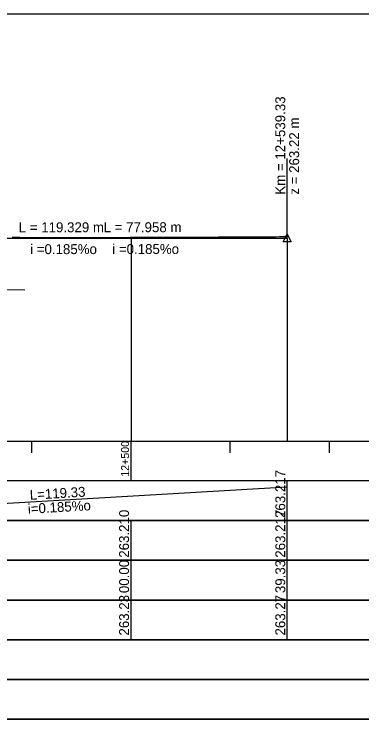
# Model space of a CAD drawing. Extents: x 6445630 to 6518227, y 5499240 to 5511716.
# Drawn here: x 6454501.8 to 6454589.3, y 5508168.4 to 5508348.6 of the extents above; entities that cross this region are included whole.
import ezdxf

# ---------------------------------------------------------------- set-up
doc = ezdxf.new("R2010")
doc.units = 0
for name, color, linetype in [('TOR_PROF-opisy pomocnicze', 7, 'Continuous'), ('TOR_PROF-tabelka-odleglosci T1', 7, 'Continuous'), ('TOR_PROF-tabelka-pochylenia proj T1', 7, 'Continuous'), ('TOR_PROF-tabelka-rowyT1', 7, 'Continuous'), ('TOR_PROF-tabelka-rzedne istn T1', 7, 'Continuous'), ('TOR_PROF-tabelka-rzedne proj T1', 7, 'Continuous'), ('TOR_PROF-tabelka-teren istniejacy T1', 7, 'Continuous'), ('TOR_PROF-tor istniejacy T2', 7, 'Continuous'), ('TOR_PROF-tor projektowany', 7, 'Continuous'), ('TOR_PROF-uklad odniesienia', 7, 'Continuous'), ('TOR_RAMKI-dodatkowe3', 7, 'Continuous'), ('TOR_RAMKI-MASKA WYCIECIA', 7, 'Continuous')]:
    doc.layers.add(name, color=color, linetype=linetype)

msp = doc.modelspace()

# ---------------------------------------------------------------- linework, layer by layer
at = {"layer": 'TOR_PROF-opisy pomocnicze'}
msp.add_line((6454570.54, 5508292.37), (6454570.54, 5508312.37), dxfattribs=at)
msp.add_line((6454570.54, 5508292.37), (6454570.54, 5508312.37), dxfattribs=at)
msp.add_lwpolyline([(6454570.54, 5508293.37), (6454571.54, 5508291.37), (6454569.54, 5508291.37)], close=True, dxfattribs=at)
msp.add_lwpolyline([(6454570.54, 5508293.37), (6454571.54, 5508291.37), (6454569.54, 5508291.37)], close=True, dxfattribs=at)
at = {"layer": 'TOR_PROF-tabelka-odleglosci T1'}
msp.add_lwpolyline([(6452331.21, 5508201.29), (6454631.21, 5508201.29), (6454631.21, 5508211.29), (6452331.21, 5508211.29)], close=True, dxfattribs=at)
for points in [[(6454531.21, 5508201.29), (6454531.21, 5508211.29)], [(6454570.54, 5508201.29), (6454570.54, 5508211.29)]]:
    msp.add_lwpolyline(points, dxfattribs=at)
at = {"layer": 'TOR_PROF-tabelka-pochylenia proj T1'}
msp.add_lwpolyline([(6452331.21, 5508221.29), (6454631.21, 5508221.29), (6454631.21, 5508231.29), (6452331.21, 5508231.29)], close=True, dxfattribs=at)
for points in [[(6454570.54, 5508221.29), (6454570.54, 5508231.29)], [(6454451.21, 5508222.79), (6454570.54, 5508229.79)]]:
    msp.add_lwpolyline(points, dxfattribs=at)
at = {"layer": 'TOR_PROF-tabelka-rowyT1'}
msp.add_lwpolyline([(6452331.21, 5508161.29), (6454631.21, 5508161.29), (6454631.21, 5508171.29), (6452331.21, 5508171.29)], close=True, dxfattribs=at)
at = {"layer": 'TOR_PROF-tabelka-rzedne istn T1'}
msp.add_lwpolyline([(6452331.21, 5508191.29), (6454631.21, 5508191.29), (6454631.21, 5508201.29), (6452331.21, 5508201.29)], close=True, dxfattribs=at)
for points in [[(6454531.21, 5508191.29), (6454531.21, 5508201.29)], [(6454570.54, 5508191.29), (6454570.54, 5508201.29)]]:
    msp.add_lwpolyline(points, dxfattribs=at)
at = {"layer": 'TOR_PROF-tabelka-rzedne proj T1'}
msp.add_lwpolyline([(6452331.21, 5508211.29), (6454631.21, 5508211.29), (6454631.21, 5508221.29), (6452331.21, 5508221.29)], close=True, dxfattribs=at)
for points in [[(6454531.21, 5508211.29), (6454531.21, 5508221.29)], [(6454570.54, 5508211.29), (6454570.54, 5508221.29)]]:
    msp.add_lwpolyline(points, dxfattribs=at)
at = {"layer": 'TOR_PROF-tabelka-teren istniejacy T1'}
for points in [[(6452331.21, 5508181.29), (6454631.21, 5508181.29), (6454631.21, 5508191.29), (6452331.21, 5508191.29)], [(6452331.21, 5508171.29), (6454631.21, 5508171.29), (6454631.21, 5508181.29), (6452331.21, 5508181.29)], [(6452331.21, 5508171.29), (6454631.21, 5508171.29), (6454631.21, 5508181.29), (6452331.21, 5508181.29)]]:
    msp.add_lwpolyline(points, close=True, dxfattribs=at)
at = {"layer": 'TOR_PROF-tor istniejacy T2'}
msp.add_lwpolyline([(6454570.54, 5508292.64), (6454570.54, 5508292.64), (6454569.58, 5508292.63), (6454568.62, 5508292.63), (6454567.66, 5508292.62), (6454566.7, 5508292.62), (6454565.74, 5508292.61), (6454564.78, 5508292.61), (6454563.82, 5508292.6), (6454562.86, 5508292.6), (6454561.9, 5508292.59), (6454560.93, 5508292.59), (6454559.97, 5508292.58), (6454559.01, 5508292.58), (6454558.05, 5508292.57), (6454557.09, 5508292.57), (6454556.13, 5508292.56), (6454555.17, 5508292.56), (6454554.2, 5508292.55), (6454553.24, 5508292.55), (6454552.28, 5508292.54), (6454551.32, 5508292.54), (6454550.36, 5508292.54), (6454549.39, 5508292.53), (6454548.43, 5508292.53), (6454547.47, 5508292.52), (6454546.51, 5508292.52), (6454545.54, 5508292.51), (6454544.58, 5508292.51), (6454543.62, 5508292.51), (6454542.66, 5508292.5), (6454541.69, 5508292.5), (6454540.73, 5508292.49), (6454539.77, 5508292.49), (6454538.81, 5508292.49), (6454537.84, 5508292.48), (6454536.88, 5508292.48), (6454535.92, 5508292.47), (6454534.96, 5508292.47), (6454534, 5508292.47), (6454533.03, 5508292.46), (6454532.07, 5508292.46), (6454531.11, 5508292.46), (6454530.15, 5508292.45), (6454529.18, 5508292.45), (6454528.22, 5508292.45), (6454527.26, 5508292.44), (6454526.3, 5508292.44), (6454525.34, 5508292.44), (6454524.37, 5508292.43), (6454523.41, 5508292.43), (6454522.45, 5508292.43), (6454521.49, 5508292.42), (6454520.53, 5508292.42), (6454519.57, 5508292.42), (6454518.6, 5508292.42), (6454517.64, 5508292.41), (6454516.68, 5508292.41), (6454515.72, 5508292.41), (6454514.76, 5508292.4), (6454513.8, 5508292.4), (6454512.84, 5508292.4), (6454511.88, 5508292.4), (6454510.92, 5508292.39), (6454509.96, 5508292.39), (6454509, 5508292.39), (6454508.03, 5508292.4), (6454507.07, 5508292.42), (6454506.11, 5508292.43), (6454505.14, 5508292.44), (6454504.18, 5508292.45), (6454503.21, 5508292.46), (6454502.25, 5508292.47), (6454501.29, 5508292.48)], dxfattribs=at)
at = {"layer": 'TOR_PROF-tor projektowany'}
for p in [(6454451.21, 5508292.26), (6454492.58, 5508292.3)]:
    msp.add_line(p, (6454570.54, 5508292.37), dxfattribs=at)
for points in [[(6454531.21, 5508292.34), (6454531.21, 5508246.29), (6454531.21, 5508241.29), (6454531.21, 5508241.29)], [(6454531.21, 5508292.34), (6454531.21, 5508246.29), (6454531.21, 5508241.29), (6454531.21, 5508241.29)], [(6454531.21, 5508292.34), (6454531.21, 5508246.29), (6454531.21, 5508241.29), (6454531.21, 5508241.29)], [(6454531.21, 5508292.34), (6454531.21, 5508246.29), (6454531.21, 5508241.29), (6454531.21, 5508241.29)], [(6454531.21, 5508292.34), (6454531.21, 5508246.29), (6454531.21, 5508241.29), (6454531.21, 5508241.29)], [(6454531.21, 5508292.34), (6454531.21, 5508246.29), (6454531.21, 5508241.29), (6454531.21, 5508241.29)], [(6454570.54, 5508292.37), (6454570.54, 5508246.29), (6454570.54, 5508241.29), (6454570.54, 5508241.29)], [(6454570.54, 5508292.37), (6454570.54, 5508246.29), (6454570.54, 5508241.29), (6454570.54, 5508241.29)], [(6454570.54, 5508292.37), (6454570.54, 5508246.29), (6454570.54, 5508241.29), (6454570.54, 5508241.29)], [(6454570.54, 5508292.37), (6454570.54, 5508246.29), (6454570.54, 5508241.29), (6454570.54, 5508241.29)], [(6454570.54, 5508292.37), (6454570.54, 5508246.29), (6454570.54, 5508241.29), (6454570.54, 5508241.29)], [(6454570.54, 5508292.37), (6454570.54, 5508246.29), (6454570.54, 5508241.29), (6454570.54, 5508241.29)], [(6454570.54, 5508292.37), (6454570.54, 5508246.29), (6454570.54, 5508241.29), (6454570.54, 5508241.29)]]:
    msp.add_lwpolyline(points, dxfattribs=at)
at = {"layer": 'TOR_PROF-uklad odniesienia'}
for p, q in [((6452331.21, 5508241.29), (6454631.21, 5508241.29)), ((6454506.21, 5508238.29), (6454506.21, 5508241.29)), ((6454506.21, 5508238.29), (6454506.21, 5508241.29)), ((6454531.21, 5508231.29), (6454531.21, 5508241.29)), ((6454531.21, 5508231.29), (6454531.21, 5508241.29)), ((6454556.21, 5508238.29), (6454556.21, 5508241.29)), ((6454581.21, 5508238.29), (6454581.21, 5508241.29))]:
    msp.add_line(p, q, dxfattribs=at)
at = {"layer": 'TOR_RAMKI-dodatkowe3'}
msp.add_line((6454499.72, 5508279.45), (6454504.48, 5508279.31), dxfattribs=at)
at = {"layer": 'TOR_RAMKI-MASKA WYCIECIA'}
msp.add_lwpolyline([(6452261.34, 5508061.65), (6454661.34, 5508061.65), (6454661.34, 5508348.65), (6452261.34, 5508348.65)], close=True, dxfattribs=at)

# ---------------------------------------------------------------- texts
at = {"layer": 'TOR_PROF-opisy pomocnicze'}
for s, rotation, p in [('Km = 12+539.33', 90, (6454570.04, 5508303.27)), ('Km = 12+539.33', 90, (6454570.04, 5508303.27)), ('z = 263.22 m', 90, (6454573.54, 5508303.27)), ('z = 263.22 m', 90, (6454573.54, 5508303.27)), ('L = 119.329 m', 0.0529, (6454502.93, 5508293.81)), ('L = 77.958 m', 0.0529, (6454524.31, 5508293.83)), ('  i =0.185%o', 0.0529, (6454503.94, 5508288.31)), ('  i =0.185%o', 0.0529, (6454524.62, 5508288.33))]:
    msp.add_text(s, height=2.5, rotation=rotation, dxfattribs=at).set_placement(p)
at = {"layer": 'TOR_PROF-tabelka-odleglosci T1'}
for s, p in [('00.00', (6454530.71, 5508203.03)), ('39.33', (6454570.04, 5508203.03))]:
    msp.add_text(s, height=2.5, rotation=90, dxfattribs=at).set_placement(p)
at = {"layer": 'TOR_PROF-tabelka-pochylenia proj T1'}
for s, rotation, p in [('263.217', 90, (6454570.04, 5508221.93)), ('L=119.33', 3.3572, (6454505.78, 5508226.49)), ('i=0.185%o', 3.3572, (6454505.29, 5508222.96))]:
    msp.add_text(s, height=2.5, rotation=rotation, dxfattribs=at).set_placement(p)
at = {"layer": 'TOR_PROF-tabelka-rzedne istn T1'}
for s, p in [('263.23', (6454530.71, 5508192.35)), ('263.27', (6454570.04, 5508192.36))]:
    msp.add_text(s, height=2.5, rotation=90, dxfattribs=at).set_placement(p)
at = {"layer": 'TOR_PROF-tabelka-rzedne proj T1'}
for s, p in [('263.210', (6454530.71, 5508211.93)), ('263.217', (6454570.04, 5508211.93))]:
    msp.add_text(s, height=2.5, rotation=90, dxfattribs=at).set_placement(p)
at = {"layer": 'TOR_PROF-uklad odniesienia'}
msp.add_text('12+500', height=2, rotation=90, dxfattribs=at).set_placement((6454530.71, 5508232.31))
msp.add_text('12+500', height=2, rotation=90, dxfattribs=at).set_placement((6454530.71, 5508232.31))

doc.saveas('drawing.dxf')
